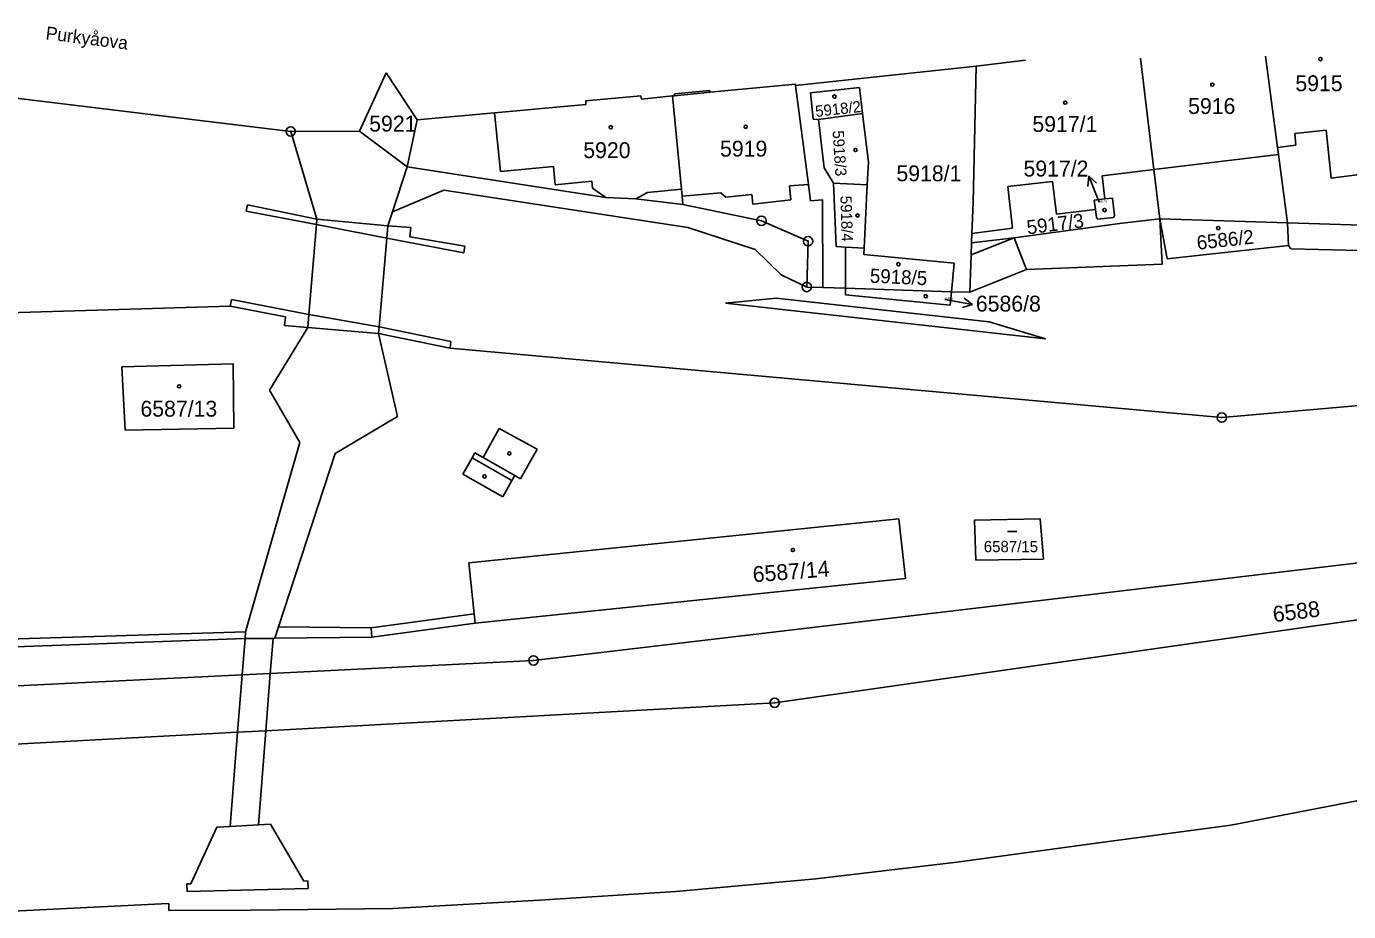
# Model space of a CAD drawing. Extents: x -825057 to -819383, y -1071633 to -1067888.
# Drawn here: x -822570 to -822428.5, y -1070487.7 to -1070393 of the extents above; entities that cross this region are included whole.
import ezdxf

# ---------------------------------------------------------------- set-up
doc = ezdxf.new("R2010")
doc.units = 0
for name, color, linetype in [('Vrstva 1', 7, 'Continuous'), ('Vrstva 15', 7, 'Continuous'), ('Vrstva 16', 7, 'Continuous'), ('Vrstva 18', 7, 'Continuous'), ('Vrstva 19', 7, 'Continuous'), ('Vrstva 24', 7, 'Continuous'), ('Vrstva 25', 7, 'Continuous'), ('Vrstva 4', 7, 'Continuous')]:
    doc.layers.add(name, color=color, linetype=linetype)

msp = doc.modelspace()

# ---------------------------------------------------------------- linework, layer by layer
at = {"layer": 'Vrstva 1'}
for p, q in [((-822468.35, -1070397.21), (-822482.37, -1070398.72)), ((-822468.65, -1070411.79), (-822468.35, -1070397.21)), ((-822463.07, -1070396.56), (-822468.35, -1070397.21)), ((-822449.31, -1070408.26), (-822450.77, -1070396.35)), ((-822436.08, -1070405.92), (-822437.37, -1070396.13)), ((-822534.34, -1070404.16), (-822531.47, -1070397.93)), ((-822531.47, -1070397.93), (-822528.14, -1070402.94)), ((-822482.37, -1070398.72), (-822487.66, -1070399.29)), ((-822541.69, -1070404.2), (-822579.12, -1070399.67)), ((-822496.82, -1070400.01), (-822500.61, -1070400.37)), ((-822487.68, -1070399.14), (-822496.82, -1070400.01)), ((-822487.66, -1070399.29), (-822487.68, -1070399.14)), ((-822487.66, -1070399.29), (-822486.27, -1070409.87)), ((-822480.83, -1070399.48), (-822486.08, -1070400.06)), ((-822486.08, -1070400.06), (-822485.78, -1070402.89)), ((-822480.51, -1070402.29), (-822480.83, -1070399.48)), ((-822510.09, -1070401.31), (-822519.88, -1070402.2)), ((-822504.21, -1070400.37), (-822510.09, -1070400.93)), ((-822510.09, -1070400.93), (-822510.09, -1070401.31)), ((-822504.16, -1070400.74), (-822504.21, -1070400.37)), ((-822500.83, -1070400.39), (-822504.16, -1070400.74)), ((-822500.61, -1070400.37), (-822500.83, -1070400.39)), ((-822499.87, -1070410.37), (-822500.83, -1070400.39)), ((-822529.24, -1070407.97), (-822528.14, -1070402.94)), ((-822528.14, -1070402.94), (-822519.88, -1070402.2)), ((-822485.78, -1070402.89), (-822485.2, -1070402.92)), ((-822485.2, -1070402.92), (-822480.51, -1070402.29)), ((-822485.2, -1070402.92), (-822484.61, -1070408.09)), ((-822479.87, -1070407.5), (-822480.51, -1070402.29)), ((-822541.69, -1070404.2), (-822534.34, -1070404.16)), ((-822529.24, -1070407.97), (-822534.34, -1070404.16)), ((-822435.97, -1070406.67), (-822436.08, -1070405.92)), ((-822435.03, -1070413.98), (-822435.97, -1070406.67)), ((-822507.97, -1070411.25), (-822529.24, -1070407.97)), ((-822484.61, -1070408.09), (-822483.59, -1070409.73)), ((-822479.99, -1070409.91), (-822479.87, -1070407.5)), ((-822449.31, -1070408.26), (-822454.86, -1070408.93)), ((-822448.68, -1070413.55), (-822449.31, -1070408.26)), ((-822486.27, -1070409.87), (-822486.06, -1070411.62)), ((-822483.59, -1070409.73), (-822483.33, -1070416.52)), ((-822483.59, -1070409.73), (-822479.99, -1070409.91)), ((-822480.34, -1070416.7), (-822479.99, -1070409.91)), ((-822460.16, -1070409.54), (-822464.96, -1070410.08)), ((-822464.96, -1070410.08), (-822464.46, -1070414.53)), ((-822459.74, -1070413.05), (-822460.16, -1070409.54)), ((-822454.86, -1070408.93), (-822454.56, -1070411.42)), ((-822504.75, -1070411.41), (-822507.97, -1070411.25)), ((-822499.72, -1070412.03), (-822504.75, -1070411.41)), ((-822499.8, -1070411.13), (-822499.87, -1070410.37)), ((-822499.72, -1070412.03), (-822499.8, -1070411.13)), ((-822486.06, -1070411.62), (-822484.78, -1070411.53)), ((-822484.78, -1070411.53), (-822484.74, -1070420.9)), ((-822454.56, -1070411.42), (-822455.7, -1070411.56)), ((-822455.7, -1070411.56), (-822455.58, -1070412.55)), ((-822454.56, -1070411.42), (-822453.74, -1070411.32)), ((-822453.74, -1070411.32), (-822453.52, -1070413.19)), ((-822491.32, -1070413.75), (-822499.72, -1070412.03)), ((-822468.8, -1070415.11), (-822468.65, -1070411.79)), ((-822455.58, -1070412.55), (-822459.74, -1070413.05)), ((-822455.47, -1070413.42), (-822455.58, -1070412.55)), ((-822486.33, -1070415.94), (-822491.32, -1070413.75)), ((-822452.7, -1070414.02), (-822464.26, -1070415.58)), ((-822455.31, -1070413.59), (-822455.47, -1070413.42)), ((-822453.64, -1070413.39), (-822455.31, -1070413.59)), ((-822453.52, -1070413.19), (-822453.64, -1070413.39)), ((-822448.68, -1070413.55), (-822452.7, -1070414.02)), ((-822435.03, -1070413.98), (-822448.68, -1070413.55)), ((-822448.68, -1070413.55), (-822447.91, -1070417.84)), ((-822425.91, -1070414.27), (-822435.03, -1070413.98)), ((-822434.9, -1070416.4), (-822435.03, -1070413.98)), ((-822468.85, -1070416.13), (-822468.8, -1070415.11)), ((-822464.26, -1070415.58), (-822468.85, -1070416.13)), ((-822464.46, -1070414.53), (-822468.8, -1070415.11)), ((-822486.46, -1070420.84), (-822486.33, -1070415.94)), ((-822483.33, -1070416.52), (-822482.33, -1070416.57)), ((-822482.33, -1070416.57), (-822482.33, -1070420.98)), ((-822482.33, -1070416.57), (-822480.34, -1070416.7)), ((-822480.37, -1070417.35), (-822480.34, -1070416.7)), ((-822468.88, -1070417.39), (-822468.85, -1070416.13)), ((-822447.91, -1070417.84), (-822434.9, -1070416.4)), ((-822470.69, -1070418.3), (-822480.37, -1070417.35)), ((-822470.99, -1070421.34), (-822470.69, -1070418.3)), ((-822469, -1070421.41), (-822468.88, -1070417.39)), ((-822484.74, -1070420.9), (-822486.46, -1070420.84)), ((-822484.74, -1070420.9), (-822482.33, -1070420.98)), ((-822482.33, -1070420.98), (-822470.99, -1070421.34)), ((-822482.33, -1070421.68), (-822482.33, -1070420.98)), ((-822470.99, -1070421.34), (-822471.13, -1070422.78)), ((-822470.99, -1070421.34), (-822469, -1070421.41)), ((-822548.18, -1070422.88), (-822639.48, -1070425.61)), ((-822542.23, -1070424.04), (-822548.18, -1070422.88)), ((-822471.13, -1070422.78), (-822482.33, -1070421.68)), ((-822542.35, -1070424.96), (-822542.23, -1070424.04)), ((-822539.86, -1070425.17), (-822542.35, -1070424.96)), ((-822532.3, -1070425.81), (-822539.86, -1070425.17)), ((-822524.62, -1070427.37), (-822532.3, -1070425.81)), ((-822442.05, -1070434.81), (-822524.62, -1070427.37)), ((-822559.76, -1070429.39), (-822547.84, -1070429.07)), ((-822559.41, -1070436.17), (-822559.76, -1070429.39)), ((-822547.84, -1070429.07), (-822547.76, -1070435.95)), ((-822384.6, -1070429.73), (-822442.05, -1070434.81)), ((-822547.76, -1070435.95), (-822559.41, -1070436.17)), ((-822522.63, -1070450.36), (-822476.63, -1070445.64)), ((-822476.63, -1070445.64), (-822475.89, -1070452.04)), ((-822468.53, -1070445.79), (-822461.48, -1070445.63)), ((-822461.48, -1070445.63), (-822461.13, -1070449.97)), ((-822468.36, -1070450.07), (-822468.53, -1070445.79)), ((-822417.33, -1070449.15), (-822515.72, -1070460.79)), ((-822522.05, -1070455.8), (-822522.63, -1070450.36)), ((-822390.97, -1070451.26), (-822489.9, -1070465.32)), ((-822461.13, -1070449.97), (-822468.36, -1070450.07)), ((-822475.89, -1070452.04), (-822521.94, -1070456.79)), ((-822521.94, -1070456.79), (-822522.05, -1070455.8)), ((-822515.72, -1070460.79), (-822543.87, -1070462.2)), ((-822546.88, -1070462.35), (-822615.4, -1070465.65)), ((-822543.87, -1070462.2), (-822546.88, -1070462.35)), ((-822489.9, -1070465.32), (-822544.35, -1070468.32)), ((-822547.37, -1070468.48), (-822589.41, -1070470.75)), ((-822544.35, -1070468.32), (-822547.37, -1070468.48)), ((-822426.49, -1070475.6), (-822441.07, -1070478.42)), ((-822441.07, -1070478.42), (-822455.51, -1070480.36)), ((-822455.51, -1070480.36), (-822470.41, -1070482.37)), ((-822470.41, -1070482.37), (-822485.5, -1070484.15)), ((-822485.5, -1070484.15), (-822500.46, -1070485.52)), ((-822515.08, -1070486.45), (-822530.76, -1070487.32)), ((-822500.46, -1070485.52), (-822515.08, -1070486.45)), ((-822555.51, -1070486.84), (-822572.12, -1070487.66)), ((-822554.74, -1070486.8), (-822555.51, -1070486.84)), ((-822554.73, -1070487.54), (-822554.74, -1070486.8)), ((-822545.97, -1070487.5), (-822554.73, -1070487.54)), ((-822530.76, -1070487.32), (-822545.97, -1070487.5))]:
    msp.add_line(p, q, dxfattribs=at)
at = {"layer": 'Vrstva 16'}
for p, q in [((-822455.18, -1070411.78), (-822456.282, -1070408.99)), ((-822471.69, -1070422.18), (-822468.738, -1070422.713))]:
    msp.add_line(p, q, dxfattribs=at)
for points in [[(-822456.38, -1070410.103), (-822456.282, -1070408.99), (-822455.45, -1070409.736)], [(-822469.633, -1070422.043), (-822468.738, -1070422.713), (-822469.811, -1070423.027)]]:
    msp.add_lwpolyline(points, dxfattribs=at)
at = {"layer": 'Vrstva 24'}
for centre, radius in [((-822541.69, -1070404.2), 0.5), ((-822541.69, -1070404.2), 0.0327), ((-822491.32, -1070413.75), 0.5), ((-822491.32, -1070413.75), 0.0327), ((-822486.33, -1070415.94), 0.5), ((-822486.33, -1070415.94), 0.0327), ((-822486.46, -1070420.84), 0.5), ((-822486.46, -1070420.84), 0.0327), ((-822442.05, -1070434.81), 0.5), ((-822442.05, -1070434.81), 0.0327), ((-822515.72, -1070460.79), 0.5), ((-822515.72, -1070460.79), 0.0327), ((-822489.9, -1070465.32), 0.5), ((-822489.9, -1070465.32), 0.0327)]:
    msp.add_circle(centre, radius, dxfattribs=at)
at = {"layer": 'Vrstva 25'}
msp.add_line((-822464.99, -1070446.99), (-822463.99, -1070446.99), dxfattribs=at)
for centre in [(-822431.5, -1070396.45), (-822483.5, -1070400.47), (-822443.08, -1070399.19), (-822458.81, -1070401.12), (-822507.44, -1070403.75), (-822493, -1070403.7), (-822481.25, -1070406.18), (-822481.03, -1070413.19), (-822454.6, -1070412.61), (-822442.43, -1070414.54), (-822476.65, -1070418.41), (-822473.73, -1070421.83), (-822553.63, -1070431.47), (-822518.29, -1070438.65), (-822520.94, -1070441.11), (-822487.95, -1070448.98)]:
    msp.add_circle(centre, 0.175, dxfattribs=at)
at = {"layer": 'Vrstva 4'}
for p, q in [((-822500.63, -1070400.16), (-822496.84, -1070399.8)), ((-822500.61, -1070400.37), (-822500.63, -1070400.16)), ((-822496.84, -1070399.8), (-822496.82, -1070400.01)), ((-822519.24, -1070408.49), (-822519.88, -1070402.2)), ((-822541.69, -1070404.2), (-822538.88, -1070413.57)), ((-822430.9, -1070404.05), (-822434.24, -1070404.41)), ((-822434.24, -1070404.41), (-822434.13, -1070405.65)), ((-822430.36, -1070409.18), (-822430.9, -1070404.05)), ((-822434.13, -1070405.65), (-822436.08, -1070405.92)), ((-822435.97, -1070406.67), (-822449.31, -1070408.26)), ((-822530.8, -1070412.8), (-822529.24, -1070407.97)), ((-822513.58, -1070407.95), (-822519.24, -1070408.49)), ((-822513.4, -1070409.91), (-822513.58, -1070407.95)), ((-822426.2, -1070408.65), (-822430.36, -1070409.18)), ((-822509.45, -1070409.51), (-822513.4, -1070409.91)), ((-822509.38, -1070410.25), (-822509.45, -1070409.51)), ((-822507.97, -1070411.25), (-822509.38, -1070410.25)), ((-822486.27, -1070409.87), (-822488.3, -1070410.02)), ((-822488.3, -1070410.02), (-822488.16, -1070411.51)), ((-822525.31, -1070410.47), (-822530.8, -1070412.8)), ((-822499.18, -1070414.47), (-822525.31, -1070410.47)), ((-822503.51, -1070410.72), (-822504.75, -1070411.41)), ((-822499.87, -1070410.37), (-822503.51, -1070410.72)), ((-822495.67, -1070410.75), (-822499.8, -1070411.13)), ((-822495.14, -1070411.23), (-822495.67, -1070410.75)), ((-822492.36, -1070410.96), (-822495.14, -1070411.23)), ((-822492.24, -1070411.96), (-822492.36, -1070410.96)), ((-822488.16, -1070411.51), (-822492.24, -1070411.96)), ((-822546.46, -1070412.74), (-822546.32, -1070412.05)), ((-822538.93, -1070414.17), (-822546.46, -1070412.74)), ((-822546.32, -1070412.05), (-822538.88, -1070413.57)), ((-822530.8, -1070412.8), (-822531.28, -1070414.28)), ((-822538.93, -1070414.17), (-822539.74, -1070423.78)), ((-822538.88, -1070413.57), (-822538.93, -1070414.17)), ((-822531.4, -1070415.6), (-822538.93, -1070414.17)), ((-822538.88, -1070413.57), (-822531.28, -1070414.28)), ((-822531.28, -1070414.28), (-822531.4, -1070415.6)), ((-822531.28, -1070414.28), (-822528.84, -1070414.48)), ((-822528.84, -1070414.48), (-822528.94, -1070415.49)), ((-822491.97, -1070416.81), (-822499.18, -1070414.47)), ((-822448.68, -1070413.55), (-822448.43, -1070418.38)), ((-822531.4, -1070415.6), (-822532.23, -1070425.11)), ((-822523.17, -1070417.17), (-822531.4, -1070415.6)), ((-822528.94, -1070415.49), (-822523.05, -1070416.48)), ((-822468.88, -1070417.39), (-822464.26, -1070415.58)), ((-822464.26, -1070415.58), (-822463.22, -1070418.25)), ((-822523.05, -1070416.48), (-822523.17, -1070417.17)), ((-822489.22, -1070419.54), (-822491.97, -1070416.81)), ((-822434.68, -1070416.77), (-822434.9, -1070416.4)), ((-822425.77, -1070416.97), (-822434.68, -1070416.77)), ((-822463.22, -1070418.25), (-822462.95, -1070418.95)), ((-822448.43, -1070418.38), (-822462.95, -1070418.95)), ((-822486.46, -1070420.84), (-822489.22, -1070419.54)), ((-822462.95, -1070418.95), (-822469, -1070421.41)), ((-822548.18, -1070422.88), (-822548.04, -1070422.19)), ((-822548.04, -1070422.19), (-822539.74, -1070423.78)), ((-822495.15, -1070422.58), (-822489.74, -1070422.04)), ((-822460.91, -1070426.38), (-822495.15, -1070422.58)), ((-822489.74, -1070422.04), (-822466.93, -1070424.58)), ((-822539.74, -1070423.78), (-822539.86, -1070425.17)), ((-822539.74, -1070423.78), (-822532.23, -1070425.11)), ((-822543.95, -1070431.89), (-822539.86, -1070425.17)), ((-822532.23, -1070425.11), (-822532.3, -1070425.81)), ((-822532.3, -1070425.81), (-822530.27, -1070434.68)), ((-822532.23, -1070425.11), (-822524.54, -1070426.68)), ((-822466.93, -1070424.58), (-822460.91, -1070426.38)), ((-822524.54, -1070426.68), (-822524.62, -1070427.37)), ((-822540.7, -1070437.47), (-822543.95, -1070431.89)), ((-822530.27, -1070434.68), (-822536.93, -1070438.65)), ((-822521.11, -1070439.08), (-822519.37, -1070435.99)), ((-822519.37, -1070435.99), (-822515.31, -1070438.2)), ((-822546.51, -1070457.73), (-822540.7, -1070437.47)), ((-822515.31, -1070438.2), (-822517.1, -1070441.35)), ((-822536.93, -1070438.65), (-822543, -1070457.2)), ((-822522.27, -1070439.11), (-822523.27, -1070440.87)), ((-822521.98, -1070438.59), (-822522.27, -1070439.11)), ((-822518.01, -1070441.53), (-822522.27, -1070439.11)), ((-822521.11, -1070439.08), (-822521.98, -1070438.59)), ((-822517.71, -1070441), (-822521.11, -1070439.08)), ((-822523.27, -1070440.87), (-822519, -1070443.28)), ((-822518.01, -1070441.53), (-822517.71, -1070441)), ((-822517.1, -1070441.35), (-822517.71, -1070441)), ((-822519, -1070443.28), (-822518.01, -1070441.53)), ((-822533.09, -1070457.29), (-822522.05, -1070455.8)), ((-822521.94, -1070456.79), (-822532.99, -1070458.29)), ((-822546.51, -1070457.73), (-822601.66, -1070459.47)), ((-822546.57, -1070458.46), (-822546.51, -1070457.73)), ((-822543.4, -1070458.42), (-822543, -1070457.2)), ((-822532.99, -1070458.29), (-822543.4, -1070458.42)), ((-822543, -1070457.2), (-822533.09, -1070457.29)), ((-822532.99, -1070458.29), (-822533.09, -1070457.29)), ((-822604.37, -1070460.49), (-822546.57, -1070458.46)), ((-822546.57, -1070458.46), (-822546.88, -1070462.35)), ((-822543.57, -1070458.43), (-822546.57, -1070458.46)), ((-822543.87, -1070462.2), (-822543.57, -1070458.43)), ((-822543.4, -1070458.42), (-822543.57, -1070458.43)), ((-822546.88, -1070462.35), (-822547.37, -1070468.48)), ((-822544.35, -1070468.32), (-822543.87, -1070462.2)), ((-822548.17, -1070478.55), (-822547.37, -1070468.48)), ((-822544.35, -1070468.32), (-822545.15, -1070478.39)), ((-822549.58, -1070478.62), (-822552.37, -1070484.69)), ((-822548.17, -1070478.55), (-822549.58, -1070478.62)), ((-822545.15, -1070478.39), (-822548.17, -1070478.55)), ((-822543.84, -1070478.32), (-822545.15, -1070478.39)), ((-822540.3, -1070484.4), (-822543.84, -1070478.32)), ((-822552.37, -1070484.69), (-822552.8, -1070484.7)), ((-822552.8, -1070484.7), (-822552.76, -1070485.51)), ((-822552.76, -1070485.51), (-822539.82, -1070485.19)), ((-822539.85, -1070484.39), (-822540.3, -1070484.4)), ((-822539.82, -1070485.19), (-822539.85, -1070484.39))]:
    msp.add_line(p, q, dxfattribs=at)

# ---------------------------------------------------------------- texts
at = {"layer": 'Vrstva 15'}
msp.add_text('Purkyåova', height=1.4, rotation=352.8, dxfattribs=at).set_placement((-822567.967, -1070394.333))
at = {"layer": 'Vrstva 16'}
for s, p in [('5917/2', (-822463.272, -1070409.02)), ('6586/8', (-822468.37, -1070423.47))]:
    msp.add_text(s, height=1.7, dxfattribs=at).set_placement(p)
at = {"layer": 'Vrstva 18'}
msp.add_text('5921', height=1.7, dxfattribs=at).set_placement((-822533.29, -1070404.21))
msp.add_text('6588', height=1.7, rotation=7.2, dxfattribs=at).set_placement((-822436.486, -1070456.713))
at = {"layer": 'Vrstva 19'}
for s, height, p in [('5915', 1.7, (-822434.178, -1070399.89)), ('5916', 1.7, (-822445.656, -1070402.33)), ('5917/1', 1.7, (-822462.319, -1070404.25)), ('5920', 1.7, (-822510.382, -1070407.05)), ('5919', 1.7, (-822495.746, -1070406.89)), ('5918/1', 1.7, (-822476.87, -1070409.53)), ('5917/2', 0.2, (-822455.18, -1070411.78)), ('6586/8', 0.2, (-822471.69, -1070422.18)), ('6587/13', 1.7, (-822557.77, -1070434.71)), ('6587/15', 1.2, (-822467.52, -1070449.21))]:
    msp.add_text(s, height=height, dxfattribs=at).set_placement(p)
for s, height, rotation, p in [('5918/2', 1.2, 6.3, (-822485.49, -1070402.65)), ('5918/3', 1.2, 273.6, (-822483.702, -1070404.12)), ('5918/4', 1.2, 271.8, (-822482.87, -1070411.1)), ('5917/3', 1.5, 7.2, (-822462.83, -1070415.219)), ('6586/2', 1.5, 6.3, (-822444.651, -1070416.859)), ('5918/5', 1.5, 357.3, (-822479.743, -1070420.367)), ('6587/14', 1.7, 4.5, (-822492.18, -1070452.44))]:
    msp.add_text(s, height=height, rotation=rotation, dxfattribs=at).set_placement(p)

doc.saveas('drawing.dxf')
